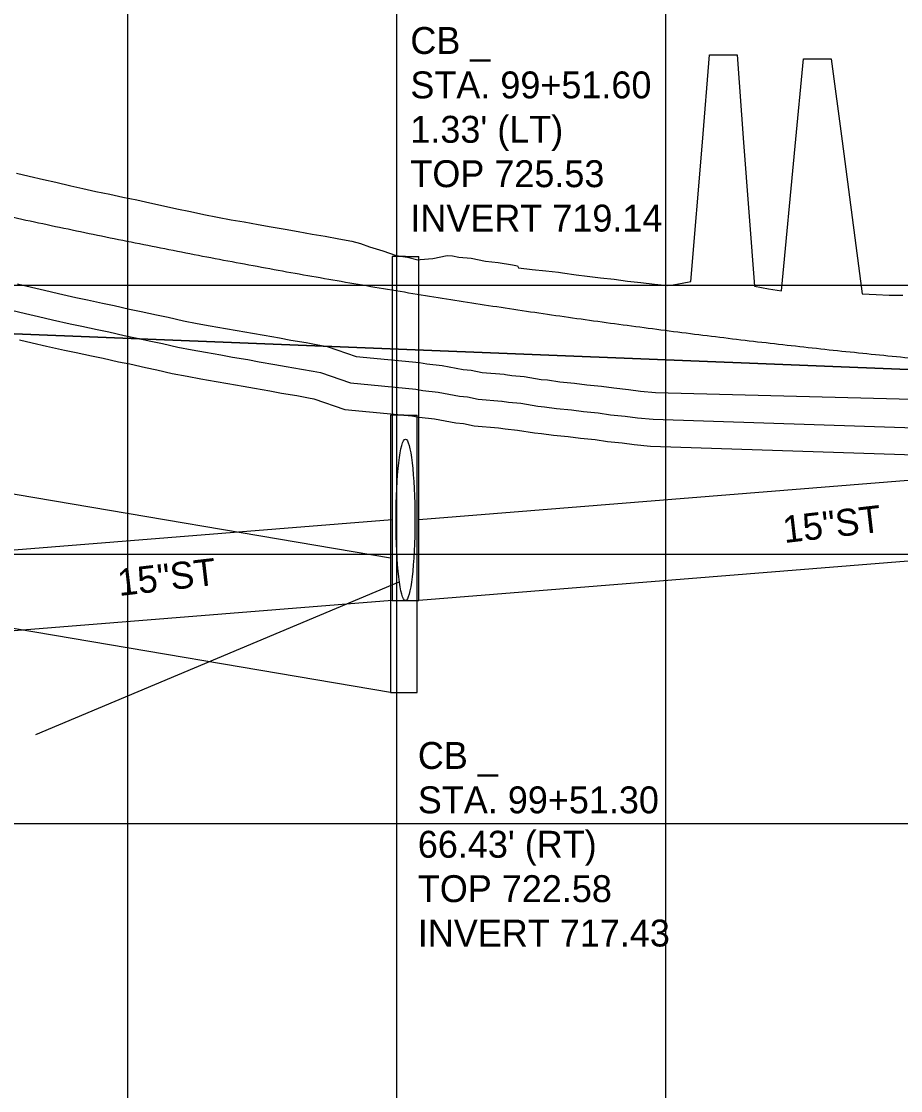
# Model space of a CAD drawing. Extents: x -7164 to 2214450, y -19642 to 253469.
# Drawn here: x 3880.2 to 4043.6, y -2399.7 to -2201 of the extents above; entities that cross this region are included whole.
import ezdxf

# ---------------------------------------------------------------- set-up
doc = ezdxf.new("R2010")
doc.units = 0
for name, color, linetype in [('DESIGN - PROFILE - Proposed', 7, 'Continuous'), ('DESIGN - PROFILE - Proposed Text', 7, 'Continuous'), ('DESIGN - SHEET - Light Grid', 7, 'Continuous'), ('SURVEY - PROFILE - Drainage - Pipes and Culverts', 7, 'Continuous'), ('SURVEY - PROFILE - Drainage - Pipes and Culverts Text', 7, 'Continuous'), ('SURVEY - PROFILE - Drainage - Storm Sewer', 7, 'Continuous'), ('SURVEY - PROFILE - Drainage - Storm Sewer Text', 7, 'Continuous'), ('SURVEY - PROFILE - Ground Line with Text', 7, 'Continuous'), ('SURVEY - PROFILE - Utilities - Cable with Text', 7, 'Continuous'), ('SURVEY - PROFILE - Utilities - Electric with Text', 7, 'Continuous'), ('XTREE', 7, 'Continuous')]:
    doc.layers.add(name, color=color, linetype=linetype)

msp = doc.modelspace()

# ---------------------------------------------------------------- linework, layer by layer
at = {"layer": 'DESIGN - PROFILE - Proposed'}
msp.add_spline([(3497.5, -2101.57), (3510, -2107.7), (3522.5, -2113.72), (3535, -2119.62), (3547.5, -2125.41), (3560, -2131.09), (3572.5, -2136.65), (3585, -2142.1), (3597.5, -2147.43), (3610, -2152.65), (3622.5, -2157.76), (3635, -2162.75), (3647.5, -2167.63), (3660, -2172.4), (3672.5, -2177.05), (3685, -2181.59), (3697.5, -2186.01), (3710, -2190.32), (3722.5, -2194.52), (3735, -2198.6), (3747.5, -2202.57), (3760, -2206.43), (3772.5, -2210.17), (3785, -2213.8), (3797.5, -2217.31), (3810, -2220.71), (3822.5, -2224), (3835, -2227.17), (3847.5, -2230.23), (3860, -2233.18), (3872.5, -2236.01), (3885, -2238.73), (3897.5, -2241.33), (3910, -2243.82), (3922.5, -2246.2), (3935, -2248.46), (3947.5, -2250.61), (3960, -2252.65), (3972.5, -2254.57), (3985, -2256.38), (3997.5, -2258.07), (4010, -2259.65), (4022.5, -2261.12), (4035, -2262.47), (4047.5, -2263.71), (4060, -2264.84), (4072.5, -2265.85), (4085, -2266.75), (4097.5, -2267.53), (4110, -2268.2), (4122.5, -2268.76)], degree=3, dxfattribs=at)
msp.add_spline([(3497.5, -2101.57), (3510, -2107.7), (3522.5, -2113.72), (3535, -2119.62), (3547.5, -2125.41), (3560, -2131.09), (3572.5, -2136.65), (3585, -2142.1), (3597.5, -2147.43), (3610, -2152.65), (3622.5, -2157.76), (3635, -2162.75), (3647.5, -2167.63), (3660, -2172.4), (3672.5, -2177.05), (3685, -2181.59), (3697.5, -2186.01), (3710, -2190.32), (3722.5, -2194.52), (3735, -2198.6), (3747.5, -2202.57), (3760, -2206.43), (3772.5, -2210.17), (3785, -2213.8), (3797.5, -2217.31), (3810, -2220.71), (3822.5, -2224), (3835, -2227.17), (3847.5, -2230.23), (3860, -2233.18), (3872.5, -2236.01), (3885, -2238.73), (3897.5, -2241.33), (3910, -2243.82), (3922.5, -2246.2), (3935, -2248.46), (3947.5, -2250.61), (3960, -2252.65), (3972.5, -2254.57), (3985, -2256.38), (3997.5, -2258.07), (4010, -2259.65), (4022.5, -2261.12), (4035, -2262.47), (4047.5, -2263.71), (4060, -2264.84), (4072.5, -2265.85), (4085, -2266.75), (4097.5, -2267.53), (4110, -2268.2), (4122.5, -2268.76)], degree=3, dxfattribs=at)
at = {"layer": 'DESIGN - PROFILE - Proposed Text'}
msp.add_line((4122.5, -2268.76), (3816, -2256.5), dxfattribs=at)
msp.add_line((4122.5, -2268.76), (3816, -2256.5), dxfattribs=at)
at = {"layer": 'DESIGN - SHEET - Light Grid'}
for p, q in [((3900, -3000), (3900, -1000)), ((3900, -3000), (3900, -1000)), ((3950, -3000), (3950, -1000)), ((3950, -3000), (3950, -1000)), ((4000, -3000), (4000, -1000)), ((4000, -3000), (4000, -1000)), ((0, -2250), (12400, -2250)), ((0, -2250), (12400, -2250)), ((0, -2300), (12400, -2300)), ((0, -2300), (12400, -2300)), ((0, -2350), (12400, -2350)), ((0, -2350), (12400, -2350))]:
    msp.add_line(p, q, dxfattribs=at)
at = {"layer": 'SURVEY - PROFILE - Drainage - Pipes and Culverts'}
msp.add_line((3951.6, -2308.6), (3951.6, -2308.6), dxfattribs=at)
msp.add_line((3951.6, -2308.6), (3951.6, -2308.6), dxfattribs=at)
msp.add_ellipse((3951.6, -2293.6), major_axis=(0, 15), ratio=0.116673, dxfattribs=at)
msp.add_ellipse((3951.6, -2293.6), major_axis=(0, 15), ratio=0.116673, dxfattribs=at)
at = {"layer": 'SURVEY - PROFILE - Drainage - Pipes and Culverts Text'}
msp.add_line((3950.4, -2305.16), (3882.84, -2333.52), dxfattribs=at)
msp.add_line((3950.4, -2305.16), (3882.84, -2333.52), dxfattribs=at)
at = {"layer": 'SURVEY - PROFILE - Drainage - Storm Sewer'}
for p, q in [((3948.81, -2300.7), (3367.97, -2202.2)), ((3948.81, -2300.7), (3367.97, -2202.2)), ((3948.81, -2325.7), (3367.97, -2227.2)), ((3948.81, -2325.7), (3367.97, -2227.2)), ((3951.6, -2244.69), (3949.1, -2244.69)), ((3949.1, -2244.69), (3949.1, -2308.6)), ((3951.6, -2244.69), (3949.1, -2244.69)), ((3949.1, -2244.69), (3949.1, -2308.6)), ((3951.6, -2244.69), (3954.1, -2244.69)), ((3951.6, -2244.69), (3954.1, -2244.69)), ((3954.1, -2308.6), (3954.1, -2244.69)), ((3954.1, -2308.6), (3954.1, -2244.69)), ((3951.3, -2274.17), (3948.8, -2274.17)), ((3948.8, -2274.17), (3948.8, -2325.7)), ((3951.3, -2274.17), (3948.8, -2274.17)), ((3948.8, -2274.17), (3948.8, -2325.7)), ((3951.3, -2274.17), (3953.8, -2274.17)), ((3951.3, -2274.17), (3953.8, -2274.17)), ((3953.8, -2325.7), (3953.8, -2274.17)), ((3953.8, -2325.7), (3953.8, -2274.17)), ((4124.28, -2279.9), (3954.1, -2293.6)), ((4124.28, -2279.9), (3954.1, -2293.6)), ((3949.1, -2293.6), (3862.15, -2300.6)), ((3949.1, -2293.6), (3862.15, -2300.6)), ((4124.28, -2294.9), (3954.1, -2308.6)), ((4124.28, -2294.9), (3954.1, -2308.6)), ((3949.1, -2308.6), (3863.35, -2315.5)), ((3949.1, -2308.6), (3863.35, -2315.5)), ((3949.1, -2308.6), (3954.1, -2308.6)), ((3949.1, -2308.6), (3954.1, -2308.6)), ((3948.8, -2325.7), (3953.8, -2325.7)), ((3948.8, -2325.7), (3953.8, -2325.7))]:
    msp.add_line(p, q, dxfattribs=at)
at = {"layer": 'SURVEY - PROFILE - Ground Line with Text'}
for points in [[(3934.24, -2240.49), (3936.66, -2240.9), (3939.24, -2241.38), (3941.66, -2241.79), (3943.23, -2242.28), (3944.89, -2242.86), (3947.37, -2243.62), (3949.89, -2244.5), (3951.96, -2244.76), (3953.89, -2245.31), (3954.1, -2245.29), (3954.32, -2245.24), (3956.69, -2245.01), (3959.32, -2244.46), (3960.36, -2244.56), (3961.49, -2244.78), (3963.82, -2245), (3966.48, -2245.51), (3968.84, -2245.75), (3971.48, -2246.24), (3972.41, -2246.41), (3972.63, -2246.8), (3975.14, -2247.1), (3977.67, -2247.32), (3980.04, -2247.59), (3980.8, -2247.7), (3983.32, -2248.06), (3985.35, -2248.3), (3987.85, -2248.65), (3990.35, -2248.89), (3992.85, -2249.24), (3995.35, -2249.48), (3997.85, -2249.83), (4000.34, -2250.07), (4000.97, -2250.01), (4001.62, -2249.84), (4003, -2249.59), (4004.62, -2249.29), (4006.77, -2223.4), (4008.11, -2207.19), (4008.17, -2207.19), (4010.75, -2207.19), (4013.17, -2207.19), (4013.23, -2207.19), (4014.42, -2223.47), (4016.47, -2250.2), (4019.04, -2250.66), (4021.47, -2251.06), (4023.99, -2224.17), (4025.57, -2207.94), (4025.63, -2207.94), (4028.23, -2207.94), (4030.63, -2207.94), (4030.7, -2207.94), (4032.75, -2223.23), (4036.47, -2251.63), (4039.05, -2251.72), (4041.47, -2251.82), (4044.04, -2251.87)], [(3934.24, -2240.49), (3936.66, -2240.9), (3939.24, -2241.38), (3941.66, -2241.79), (3943.23, -2242.28), (3944.89, -2242.86), (3947.37, -2243.62), (3949.89, -2244.5), (3951.96, -2244.76), (3953.89, -2245.31), (3954.1, -2245.29), (3954.32, -2245.24), (3956.69, -2245.01), (3959.32, -2244.46), (3960.36, -2244.56), (3961.49, -2244.78), (3963.82, -2245), (3966.48, -2245.51), (3968.84, -2245.75), (3971.48, -2246.24), (3972.41, -2246.41), (3972.63, -2246.8), (3975.14, -2247.1), (3977.67, -2247.32), (3980.04, -2247.59), (3980.8, -2247.7), (3983.32, -2248.06), (3985.35, -2248.3), (3987.85, -2248.65), (3990.35, -2248.89), (3992.85, -2249.24), (3995.35, -2249.48), (3997.85, -2249.83), (4000.34, -2250.07), (4000.97, -2250.01), (4001.62, -2249.84), (4003, -2249.59), (4004.62, -2249.29), (4006.77, -2223.4), (4008.11, -2207.19), (4008.17, -2207.19), (4010.75, -2207.19), (4013.17, -2207.19), (4013.23, -2207.19), (4014.42, -2223.47), (4016.47, -2250.2), (4019.04, -2250.66), (4021.47, -2251.06), (4023.99, -2224.17), (4025.57, -2207.94), (4025.63, -2207.94), (4028.23, -2207.94), (4030.63, -2207.94), (4030.7, -2207.94), (4032.75, -2223.23), (4036.47, -2251.63), (4039.05, -2251.72), (4041.47, -2251.82), (4044.04, -2251.87)], [(3879.31, -2229.15), (3881.68, -2229.71), (3884.37, -2230.33), (3886.67, -2230.87), (3889.45, -2231.52), (3891.66, -2232.03), (3894.09, -2232.59), (3896.66, -2233.1), (3899.1, -2233.66), (3901.66, -2234.16), (3904.1, -2234.72), (3906.66, -2235.22), (3909.11, -2235.79), (3911.66, -2236.29), (3914.12, -2236.85), (3916.66, -2237.35), (3919.21, -2237.83), (3921.66, -2238.24), (3924.22, -2238.71), (3926.66, -2239.13), (3929.23, -2239.6), (3931.66, -2240.01), (3934.24, -2240.49)], [(3879.31, -2229.15), (3881.68, -2229.71), (3884.37, -2230.33), (3886.67, -2230.87), (3889.45, -2231.52), (3891.66, -2232.03), (3894.09, -2232.59), (3896.66, -2233.1), (3899.1, -2233.66), (3901.66, -2234.16), (3904.1, -2234.72), (3906.66, -2235.22), (3909.11, -2235.79), (3911.66, -2236.29), (3914.12, -2236.85), (3916.66, -2237.35), (3919.21, -2237.83), (3921.66, -2238.24), (3924.22, -2238.71), (3926.66, -2239.13), (3929.23, -2239.6), (3931.66, -2240.01), (3934.24, -2240.49)]]:
    msp.add_lwpolyline(points, dxfattribs=at)
at = {"layer": 'SURVEY - PROFILE - Utilities - Cable with Text'}
for points in [[(3879.86, -2260.12), (3882.27, -2260.68), (3884.91, -2261.3), (3888.25, -2262.06), (3890.42, -2262.49), (3893.26, -2263.14), (3895.41, -2263.56), (3898.27, -2264.22), (3900.41, -2264.64), (3903.27, -2265.3), (3905.41, -2265.72), (3908.28, -2266.38), (3911.03, -2266.92), (3913.56, -2267.39), (3916.43, -2267.87), (3918.57, -2268.27), (3921.43, -2268.75), (3923.57, -2269.15), (3926.43, -2269.64), (3928.58, -2270.04), (3931.42, -2270.52), (3933.59, -2270.92), (3934.58, -2271.09), (3940.31, -2273.08), (3952.77, -2274.26), (3954.12, -2274.53), (3956.98, -2274.81), (3960.99, -2275.58), (3962.39, -2275.69), (3964.39, -2276.11), (3968.91, -2276.5), (3970.14, -2276.71), (3972.41, -2276.91), (3975.57, -2277.43), (3976.85, -2277.54), (3979.09, -2277.87), (3981.85, -2278.12), (3984.1, -2278.44), (3986.84, -2278.7), (3989.11, -2279.02), (3991.84, -2279.28), (3994.12, -2279.6), (3997.12, -2279.89)], [(3879.86, -2260.12), (3882.27, -2260.68), (3884.91, -2261.3), (3888.25, -2262.06), (3890.42, -2262.49), (3893.26, -2263.14), (3895.41, -2263.56), (3898.27, -2264.22), (3900.41, -2264.64), (3903.27, -2265.3), (3905.41, -2265.72), (3908.28, -2266.38), (3911.03, -2266.92), (3913.56, -2267.39), (3916.43, -2267.87), (3918.57, -2268.27), (3921.43, -2268.75), (3923.57, -2269.15), (3926.43, -2269.64), (3928.58, -2270.04), (3931.42, -2270.52), (3933.59, -2270.92), (3934.58, -2271.09), (3940.31, -2273.08), (3952.77, -2274.26), (3954.12, -2274.53), (3956.98, -2274.81), (3960.99, -2275.58), (3962.39, -2275.69), (3964.39, -2276.11), (3968.91, -2276.5), (3970.14, -2276.71), (3972.41, -2276.91), (3975.57, -2277.43), (3976.85, -2277.54), (3979.09, -2277.87), (3981.85, -2278.12), (3984.1, -2278.44), (3986.84, -2278.7), (3989.11, -2279.02), (3991.84, -2279.28), (3994.12, -2279.6), (3997.12, -2279.89)], [(3997.12, -2279.89), (4802.54, -2306.2), (4934.37, -2314.54), (5070.11, -2333.66), (5216, -2365.19), (5366.92, -2411.25), (5566.4, -2489.8), (5665.47, -2523.85), (5822.06, -2559.45), (6138.57, -2601.37), (6627.33, -2649.15), (7125.24, -2671.48), (7800.39, -2701.43), (8331.65, -2716.63), (8778.24, -2733.74), (9263.15, -2746.41), (9418.17, -2746.77)], [(3997.12, -2279.89), (4802.54, -2306.2), (4934.37, -2314.54), (5070.11, -2333.66), (5216, -2365.19), (5366.92, -2411.25), (5566.4, -2489.8), (5665.47, -2523.85), (5822.06, -2559.45), (6138.57, -2601.37), (6627.33, -2649.15), (7125.24, -2671.48), (7800.39, -2701.43), (8331.65, -2716.63), (8778.24, -2733.74), (9263.15, -2746.41), (9418.17, -2746.77)]]:
    msp.add_lwpolyline(points, dxfattribs=at)
at = {"layer": 'SURVEY - PROFILE - Utilities - Electric with Text'}
for points in [[(3879.52, -2249.77), (3882.13, -2250.38), (3884.54, -2250.94), (3887.16, -2251.55), (3890.33, -2252.28), (3892.5, -2252.71), (3895.34, -2253.36), (3897.5, -2253.78), (3900.35, -2254.44), (3902.5, -2254.86), (3905.36, -2255.52), (3907.49, -2255.94), (3910.37, -2256.6), (3912.91, -2257.1), (3915.3, -2257.54), (3918.18, -2258.03), (3920.31, -2258.43), (3923.17, -2258.91), (3925.32, -2259.31), (3928.17, -2259.79), (3930.33, -2260.19), (3933.17, -2260.67), (3935.33, -2261.07), (3937.08, -2261.37), (3942.46, -2263.24), (3954.22, -2264.35), (3955.59, -2264.62), (3958.41, -2264.9), (3962.33, -2265.65), (3963.82, -2265.77), (3965.86, -2266.2), (3969.93, -2266.56), (3970.17, -2266.58), (3971.39, -2266.78), (3973.66, -2266.98), (3976.84, -2267.5), (3978.02, -2267.61), (3980.27, -2267.93), (3983.02, -2268.19), (3985.28, -2268.51), (3988.01, -2268.77), (3990.29, -2269.09), (3993.01, -2269.35), (3995.3, -2269.67), (3998.08, -2269.94)], [(3879.52, -2249.77), (3882.13, -2250.38), (3884.54, -2250.94), (3887.16, -2251.55), (3890.33, -2252.28), (3892.5, -2252.71), (3895.34, -2253.36), (3897.5, -2253.78), (3900.35, -2254.44), (3902.5, -2254.86), (3905.36, -2255.52), (3907.49, -2255.94), (3910.37, -2256.6), (3912.91, -2257.1), (3915.3, -2257.54), (3918.18, -2258.03), (3920.31, -2258.43), (3923.17, -2258.91), (3925.32, -2259.31), (3928.17, -2259.79), (3930.33, -2260.19), (3933.17, -2260.67), (3935.33, -2261.07), (3937.08, -2261.37), (3942.46, -2263.24), (3954.22, -2264.35), (3955.59, -2264.62), (3958.41, -2264.9), (3962.33, -2265.65), (3963.82, -2265.77), (3965.86, -2266.2), (3969.93, -2266.56), (3970.17, -2266.58), (3971.39, -2266.78), (3973.66, -2266.98), (3976.84, -2267.5), (3978.02, -2267.61), (3980.27, -2267.93), (3983.02, -2268.19), (3985.28, -2268.51), (3988.01, -2268.77), (3990.29, -2269.09), (3993.01, -2269.35), (3995.3, -2269.67), (3998.08, -2269.94)], [(3878.38, -2254.64), (3880.99, -2255.25), (3883.4, -2255.81), (3886.04, -2256.42), (3889.29, -2257.17), (3891.46, -2257.6), (3894.3, -2258.25), (3896.46, -2258.67), (3899.31, -2259.33), (3901.45, -2259.75), (3904.32, -2260.41), (3906.45, -2260.83), (3909.32, -2261.49), (3911.97, -2262.01), (3914.43, -2262.47), (3917.3, -2262.95), (3919.44, -2263.35), (3922.3, -2263.83), (3924.45, -2264.23), (3927.3, -2264.71), (3929.45, -2265.11), (3932.3, -2265.59), (3934.46, -2266), (3935.83, -2266.23), (3941.39, -2268.16), (3953.5, -2269.31), (3954.85, -2269.58), (3957.7, -2269.86), (3961.66, -2270.62), (3963.1, -2270.73), (3965.13, -2271.15), (3969.5, -2271.54), (3969.55, -2271.54), (3970.77, -2271.75), (3973.03, -2271.94), (3976.2, -2272.46), (3977.43, -2272.58), (3979.68, -2272.9), (3982.43, -2273.16), (3984.69, -2273.48), (3987.43, -2273.74), (3989.7, -2274.06), (3992.43, -2274.32), (3994.71, -2274.64), (3997.6, -2274.92)], [(3878.38, -2254.64), (3880.99, -2255.25), (3883.4, -2255.81), (3886.04, -2256.42), (3889.29, -2257.17), (3891.46, -2257.6), (3894.3, -2258.25), (3896.46, -2258.67), (3899.31, -2259.33), (3901.45, -2259.75), (3904.32, -2260.41), (3906.45, -2260.83), (3909.32, -2261.49), (3911.97, -2262.01), (3914.43, -2262.47), (3917.3, -2262.95), (3919.44, -2263.35), (3922.3, -2263.83), (3924.45, -2264.23), (3927.3, -2264.71), (3929.45, -2265.11), (3932.3, -2265.59), (3934.46, -2266), (3935.83, -2266.23), (3941.39, -2268.16), (3953.5, -2269.31), (3954.85, -2269.58), (3957.7, -2269.86), (3961.66, -2270.62), (3963.1, -2270.73), (3965.13, -2271.15), (3969.5, -2271.54), (3969.55, -2271.54), (3970.77, -2271.75), (3973.03, -2271.94), (3976.2, -2272.46), (3977.43, -2272.58), (3979.68, -2272.9), (3982.43, -2273.16), (3984.69, -2273.48), (3987.43, -2273.74), (3989.7, -2274.06), (3992.43, -2274.32), (3994.71, -2274.64), (3997.6, -2274.92)], [(3998.08, -2269.94), (4803.35, -2291.22), (4935.9, -2299.6), (5072.75, -2318.88), (5219.78, -2350.66), (5371.86, -2397.08), (5571.59, -2475.72), (5669.58, -2509.4), (5824.72, -2544.67), (6140.29, -2586.46), (6628.39, -2634.18), (7125.91, -2656.49), (7800.94, -2686.44), (8332.15, -2701.64), (8778.73, -2718.74), (9263.36, -2731.41), (9327.02, -2731.56)], [(3998.08, -2269.94), (4803.35, -2291.22), (4935.9, -2299.6), (5072.75, -2318.88), (5219.78, -2350.66), (5371.86, -2397.08), (5571.59, -2475.72), (5669.58, -2509.4), (5824.72, -2544.67), (6140.29, -2586.46), (6628.39, -2634.18), (7125.91, -2656.49), (7800.94, -2686.44), (8332.15, -2701.64), (8778.73, -2718.74), (9263.36, -2731.41), (9327.02, -2731.56)], [(3997.6, -2274.92), (4802.81, -2301.21), (4934.88, -2309.56), (5070.99, -2328.73), (5217.26, -2360.35), (5368.56, -2406.53), (5568.13, -2485.11), (5666.84, -2519.04), (5822.95, -2554.52), (6139.14, -2596.4), (6627.68, -2644.16), (7125.46, -2666.48), (7800.57, -2696.44), (8331.81, -2711.63), (8778.4, -2728.74), (9263.22, -2741.41), (9422.06, -2741.78), (9638.89, -2735.54), (10010.38, -2723.15), (10421.06, -2712.22), (10492.02, -2711.61), (10506.89, -2711.72), (10626.17, -2716.95), (10629.65, -2717.02)], [(3997.6, -2274.92), (4802.81, -2301.21), (4934.88, -2309.56), (5070.99, -2328.73), (5217.26, -2360.35), (5368.56, -2406.53), (5568.13, -2485.11), (5666.84, -2519.04), (5822.95, -2554.52), (6139.14, -2596.4), (6627.68, -2644.16), (7125.46, -2666.48), (7800.57, -2696.44), (8331.81, -2711.63), (8778.4, -2728.74), (9263.22, -2741.41), (9422.06, -2741.78), (9638.89, -2735.54), (10010.38, -2723.15), (10421.06, -2712.22), (10492.02, -2711.61), (10506.89, -2711.72), (10626.17, -2716.95), (10629.65, -2717.02)]]:
    msp.add_lwpolyline(points, dxfattribs=at)
at = {"layer": 'XTREE'}
msp.add_line((3810, -2256.26), (5150, -2309.86), dxfattribs=at)
msp.add_line((3810, -2256.26), (5150, -2309.86), dxfattribs=at)

# ---------------------------------------------------------------- texts
at = {"layer": 'SURVEY - PROFILE - Drainage - Storm Sewer Text'}
for s, p in [('CB _', (3952.51, -2207.03)), ('CB _', (3952.51, -2207.03)), ('STA. 99+51.60', (3952.51, -2215.28)), ('STA. 99+51.60', (3952.51, -2215.28)), ("1.33' (LT)", (3952.51, -2223.53)), ("1.33' (LT)", (3952.51, -2223.53)), ('TOP 725.53', (3952.51, -2231.78)), ('TOP 725.53', (3952.51, -2231.78)), ('INVERT 719.14', (3952.51, -2240.03)), ('INVERT 719.14', (3952.51, -2240.03)), ('CB _', (3953.9, -2339.88)), ('CB _', (3953.9, -2339.88)), ('STA. 99+51.30', (3953.9, -2348.13)), ('STA. 99+51.30', (3953.9, -2348.13)), ("66.43' (RT)", (3953.9, -2356.38)), ("66.43' (RT)", (3953.9, -2356.38)), ('TOP 722.58', (3953.9, -2364.63)), ('TOP 722.58', (3953.9, -2364.63)), ('INVERT 717.43', (3953.9, -2372.88)), ('INVERT 717.43', (3953.9, -2372.88))]:
    msp.add_text(s, height=5, dxfattribs=at).set_placement(p)
for p in [(4022, -2297.92), (4022, -2297.92), (3898.41, -2307.76), (3898.41, -2307.76)]:
    msp.add_text('15"ST', height=5, rotation=6.6341, dxfattribs=at).set_placement(p)

doc.saveas('drawing.dxf')
